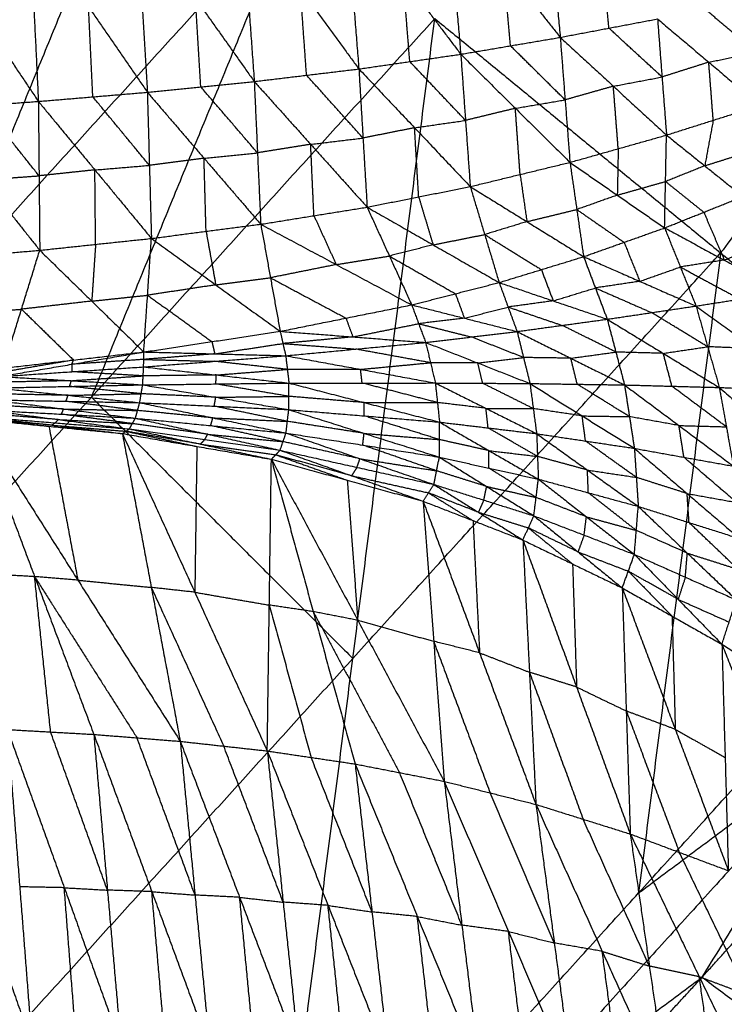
# Model space of a CAD drawing. Header units: millimetres. Extents: x -106 to 110, y -96 to 120.
# Tile 632 of 656: x 70.24 to 76.55, y -56.08 to -47.26. Entities that reach past the tile are written whole.
import ezdxf

# ---------------------------------------------------------------- set-up
doc = ezdxf.new("R2010")
doc.units = ezdxf.units.MM
doc.header["$MEASUREMENT"] = 0
doc.layers.add('Default', color=7, linetype='Continuous', true_color=0x000000)

msp = doc.modelspace()

# ---------------------------------------------------------------- linework, layer by layer
at = {"layer": 'Default'}
for points in [[(65.5037, -51.7292, 7.9444), (68.4715, -48.4548, 7.9444), (71.4392, -45.1803, 7.9444)], [(67.809, -54.0345, 9.1165), (69.6241, -49.6074, 8.5305), (71.4392, -45.1803, 7.9444)], [(79.2465, -45.6709, 10.5669), (77.8825, -47.5099, 10.5669), (76.5186, -49.3489, 10.5669)], [(74.0668, -46.1347, 3.5), (74.1292, -46.8517, 3.988), (74.1917, -47.5686, 4.4759)], [(74.0668, -46.1347, 3.5), (74.5745, -46.776, 4.1575), (75.0822, -47.4173, 4.815)], [(74.9604, -46.0625, 3.8775), (75.0213, -46.7399, 4.3463), (75.0822, -47.4173, 4.815)], [(69.6241, -49.6074, 8.5305), (71.1617, -47.9109, 8.5305), (72.6993, -46.2145, 8.5305)], [(72.6993, -46.2145, 8.5305), (71.7917, -48.428, 8.8235), (70.8842, -50.6415, 9.1165)], [(73.1593, -46.2038, 3.1436), (73.2194, -46.9521, 3.6453), (73.2794, -47.7004, 4.147)], [(73.1593, -46.2038, 3.1436), (73.6755, -46.8862, 3.8097), (74.1917, -47.5686, 4.4759)], [(72.2319, -46.2677, 2.8049), (72.2872, -47.0403, 3.316), (72.3426, -47.8129, 3.8271)], [(72.2319, -46.2677, 2.8049), (72.7557, -46.9841, 3.4759), (73.2794, -47.7004, 4.147)], [(70.3322, -46.3799, 2.1883), (70.3709, -47.1856, 2.7066), (70.4097, -47.9912, 3.2248)], [(70.3322, -46.3799, 2.1883), (70.8588, -47.1446, 2.8538), (71.3854, -47.9093, 3.5193)], [(71.2897, -46.3267, 2.4866), (71.3376, -47.118, 3.0029), (71.3854, -47.9093, 3.5193)], [(71.2897, -46.3267, 2.4866), (71.8162, -47.0698, 3.1568), (72.3426, -47.8129, 3.8271)], [(69.3611, -46.4283, 1.9101), (69.8854, -47.2098, 2.5675), (70.4097, -47.9912, 3.2248)], [(75.5179, -47.3347, 4.9906), (75.4874, -46.996, 4.7563), (75.457, -46.6573, 4.5219)], [(74.6369, -47.4929, 4.6455), (74.6057, -47.1345, 4.4015), (74.5745, -46.776, 4.1575)], [(73.7355, -47.6345, 4.3114), (73.7055, -47.2603, 4.0606), (73.6755, -46.8862, 3.8097)], [(72.811, -47.7566, 3.987), (72.7833, -47.3703, 3.7315), (72.7557, -46.9841, 3.4759)], [(71.864, -47.8611, 3.6732), (71.8401, -47.4654, 3.415), (71.8162, -47.0698, 3.1568)], [(70.8975, -47.9503, 3.3721), (70.8782, -47.5474, 3.1129), (70.8588, -47.1446, 2.8538)], [(76.8381, -47.5528, 6.0429), (76.6087, -47.359, 5.6955), (76.3794, -47.1652, 5.3481)], [(67.809, -54.0345, 9.1165), (70.8842, -50.6415, 9.1165), (73.9594, -47.2486, 9.1165)], [(72.4912, -58.7166, 12.0172), (73.2253, -52.9826, 10.5669), (73.9594, -47.2486, 9.1165)], [(73.9594, -47.2486, 9.1165), (76.5186, -49.3489, 10.5669), (79.0779, -51.4493, 12.0172)], [(75.0822, -47.4173, 4.815), (75.5179, -47.3347, 4.9906), (75.9535, -47.2521, 5.1662)], [(75.9535, -47.2521, 5.1662), (75.9936, -47.7725, 5.7174), (76.0337, -48.2929, 6.2686)], [(75.9535, -47.2521, 5.1662), (76.4123, -47.6397, 5.861), (76.871, -48.0274, 6.5558)], [(75.9936, -47.7725, 5.7174), (75.7557, -47.5536, 5.354), (75.5179, -47.3347, 4.9906)], [(74.1917, -47.5686, 4.4759), (74.6369, -47.4929, 4.6455), (75.0822, -47.4173, 4.815)], [(75.0822, -47.4173, 4.815), (75.1258, -47.9774, 5.3982), (75.1694, -48.5375, 5.9814)], [(75.0822, -47.4173, 4.815), (75.558, -47.8551, 5.5418), (76.0337, -48.2929, 6.2686)], [(75.1258, -47.9774, 5.3982), (74.8814, -47.7351, 5.0219), (74.6369, -47.4929, 4.6455)], [(76.4123, -47.6397, 5.861), (76.6252, -47.5963, 5.9519), (76.8381, -47.5528, 6.0429)], [(73.2794, -47.7004, 4.147), (73.7355, -47.6345, 4.3114), (74.1917, -47.5686, 4.4759)], [(74.2341, -48.1616, 5.0845), (73.9848, -47.898, 4.6979), (73.7355, -47.6345, 4.3114)], [(74.1917, -47.5686, 4.4759), (74.2341, -48.1616, 5.0845), (74.2766, -48.7546, 5.693)], [(74.1917, -47.5686, 4.4759), (74.6805, -48.053, 5.2287), (75.1694, -48.5375, 5.9814)], [(76.4123, -47.6397, 5.861), (76.2029, -47.7061, 5.7892), (75.9936, -47.7725, 5.7174)], [(76.4523, -48.1601, 6.4122), (76.4323, -47.8999, 6.1366), (76.4123, -47.6397, 5.861)], [(72.3426, -47.8129, 3.8271), (72.811, -47.7566, 3.987), (73.2794, -47.7004, 4.147)], [(73.2794, -47.7004, 4.147), (73.3163, -48.3195, 4.7745), (73.3531, -48.9387, 5.402)], [(73.2794, -47.7004, 4.147), (73.778, -48.2275, 4.92), (74.2766, -48.7546, 5.693)], [(71.3854, -47.9093, 3.5193), (71.864, -47.8611, 3.6732), (72.3426, -47.8129, 3.8271)], [(72.3426, -47.8129, 3.8271), (72.3716, -48.4523, 4.4685), (72.4006, -49.0917, 5.1099)], [(72.3426, -47.8129, 3.8271), (72.8479, -48.3758, 4.6145), (73.3531, -48.9387, 5.402)], [(73.3163, -48.3195, 4.7745), (73.0636, -48.0381, 4.3808), (72.811, -47.7566, 3.987)], [(75.558, -47.8551, 5.5418), (75.7758, -47.8138, 5.6296), (75.9936, -47.7725, 5.7174)], [(72.3716, -48.4523, 4.4685), (72.1178, -48.1567, 4.0708), (71.864, -47.8611, 3.6732)], [(75.558, -47.8551, 5.5418), (75.3419, -47.9162, 5.47), (75.1258, -47.9774, 5.3982)], [(75.6016, -48.4152, 6.125), (75.5798, -48.1351, 5.8334), (75.558, -47.8551, 5.5418)], [(69.4185, -48.0619, 2.9448), (69.9141, -48.0266, 3.0848), (70.4097, -47.9912, 3.2248)], [(70.4097, -47.9912, 3.2248), (70.8975, -47.9503, 3.3721), (71.3854, -47.9093, 3.5193)], [(70.4097, -47.9912, 3.2248), (70.4158, -48.6582, 3.8801), (70.422, -49.3251, 4.5353)], [(70.4097, -47.9912, 3.2248), (70.9157, -48.6052, 4.0224), (71.4218, -49.2192, 4.82)], [(71.4036, -48.5642, 4.1696), (71.1506, -48.2573, 3.7709), (70.8975, -47.9503, 3.3721)], [(71.3854, -47.9093, 3.5193), (71.4036, -48.5642, 4.1696), (71.4218, -49.2192, 4.82)], [(71.3854, -47.9093, 3.5193), (71.893, -48.5005, 4.3146), (72.4006, -49.0917, 5.1099)], [(74.6805, -48.053, 5.2287), (74.9032, -48.0152, 5.3134), (75.1258, -47.9774, 5.3982)], [(69.4185, -48.0619, 2.9448), (69.9202, -48.6935, 3.7401), (70.422, -49.3251, 4.5353)], [(70.4158, -48.6582, 3.8801), (70.165, -48.3424, 3.4825), (69.9141, -48.0266, 3.0848)], [(74.6805, -48.053, 5.2287), (74.4573, -48.1073, 5.1566), (74.2341, -48.1616, 5.0845)], [(74.723, -48.646, 5.8372), (74.7018, -48.3495, 5.5329), (74.6805, -48.053, 5.2287)], [(76.0337, -48.2929, 6.2686), (76.4523, -48.1601, 6.4122), (76.871, -48.0274, 6.5558)], [(73.778, -48.2275, 4.92), (74.0061, -48.1945, 5.0022), (74.2341, -48.1616, 5.0845)], [(76.4523, -48.1601, 6.4122), (76.4143, -48.3642, 6.7011), (76.3762, -48.5683, 6.9901)], [(73.778, -48.2275, 4.92), (73.5472, -48.2735, 4.8472), (73.3163, -48.3195, 4.7745)], [(73.8149, -48.8466, 5.5475), (73.7965, -48.537, 5.2337), (73.778, -48.2275, 4.92)], [(72.8479, -48.3758, 4.6145), (73.0821, -48.3476, 4.6945), (73.3163, -48.3195, 4.7745)], [(75.1694, -48.5375, 5.9814), (75.6016, -48.4152, 6.125), (76.0337, -48.2929, 6.2686)], [(76.017, -49.1249, 7.5457), (76.0253, -48.7089, 6.9071), (76.0337, -48.2929, 6.2686)], [(76.0337, -48.2929, 6.2686), (76.3762, -48.5683, 6.9901), (76.7187, -48.8437, 7.7115)], [(72.8479, -48.3758, 4.6145), (72.6097, -48.414, 4.5415), (72.3716, -48.4523, 4.4685)], [(72.8769, -49.0152, 5.256), (72.8624, -48.6955, 4.9353), (72.8479, -48.3758, 4.6145)], [(75.6016, -48.4152, 6.125), (75.5974, -48.6232, 6.4443), (75.5932, -48.8312, 6.7635)], [(71.893, -48.5005, 4.3146), (71.6483, -48.5324, 4.2421), (71.4036, -48.5642, 4.1696)], [(71.893, -48.5005, 4.3146), (72.1323, -48.4764, 4.3915), (72.3716, -48.4523, 4.4685)], [(71.9112, -49.1554, 4.965), (71.9021, -48.828, 4.6398), (71.893, -48.5005, 4.3146)], [(76.3762, -48.5683, 6.9901), (76.5855, -48.5019, 7.0619), (76.7948, -48.4356, 7.1337)], [(70.9157, -48.6052, 4.0224), (70.6658, -48.6317, 3.9513), (70.4158, -48.6582, 3.8801)], [(70.9157, -48.6052, 4.0224), (71.1597, -48.5847, 4.096), (71.4036, -48.5642, 4.1696)], [(70.9219, -49.2721, 4.6777), (70.9188, -48.9387, 4.35), (70.9157, -48.6052, 4.0224)], [(74.2766, -48.7546, 5.693), (74.723, -48.646, 5.8372), (75.1694, -48.5375, 5.9814)], [(75.1694, -48.5375, 5.9814), (75.2304, -48.96, 6.6756), (75.2913, -49.3826, 7.3697)], [(75.1694, -48.5375, 5.9814), (75.5932, -48.8312, 6.7635), (76.017, -49.1249, 7.5457)], [(76.3762, -48.5683, 6.9901), (76.2008, -48.6386, 6.9486), (76.0253, -48.7089, 6.9071)], [(69.9202, -48.6935, 3.7401), (70.168, -48.6758, 3.8101), (70.4158, -48.6582, 3.8801)], [(74.723, -48.646, 5.8372), (74.7535, -48.8573, 6.1843), (74.784, -49.0686, 6.5314)], [(73.3531, -48.9387, 5.402), (73.8149, -48.8466, 5.5475), (74.2766, -48.7546, 5.693)], [(74.2766, -48.7546, 5.693), (74.4059, -49.1844, 6.4373), (74.5352, -49.6143, 7.1816)], [(74.2766, -48.7546, 5.693), (74.784, -49.0686, 6.5314), (75.2913, -49.3826, 7.3697)], [(75.5932, -48.8312, 6.7635), (75.8093, -48.77, 6.8353), (76.0253, -48.7089, 6.9071)], [(76.0253, -48.7089, 6.9071), (76.1966, -48.8466, 7.2679), (76.3678, -48.9843, 7.6286)], [(73.8149, -48.8466, 5.5475), (73.8795, -49.0616, 5.9196), (73.9442, -49.2765, 6.2918)], [(75.5932, -48.8312, 6.7635), (75.4118, -48.8956, 6.7196), (75.2304, -48.96, 6.6756)], [(76.017, -49.1249, 7.5457), (76.3678, -48.9843, 7.6286), (76.7187, -48.8437, 7.7115)], [(72.4006, -49.0917, 5.1099), (72.8769, -49.0152, 5.256), (73.3531, -48.9387, 5.402)], [(73.3531, -48.9387, 5.402), (73.5528, -49.3767, 6.1919), (73.7524, -49.8147, 6.9817)], [(73.3531, -48.9387, 5.402), (73.9442, -49.2765, 6.2918), (74.5352, -49.6143, 7.1816)], [(74.784, -49.0686, 6.5314), (75.0072, -49.0143, 6.6035), (75.2304, -48.96, 6.6756)], [(75.2304, -48.96, 6.6756), (75.4422, -49.1069, 7.0666), (75.6541, -49.2537, 7.4577)], [(72.8769, -49.0152, 5.256), (72.9767, -49.2342, 5.6509), (73.0765, -49.4532, 6.0458)], [(76.3678, -48.9843, 7.6286), (76.4596, -49.1986, 7.5449), (76.5513, -49.4129, 7.4611)], [(71.4218, -49.2192, 4.82), (71.9112, -49.1554, 4.965), (72.4006, -49.0917, 5.1099)], [(72.4006, -49.0917, 5.1099), (72.4875, -49.5715, 5.8923), (72.5745, -50.0514, 6.6746)], [(72.4006, -49.0917, 5.1099), (73.0765, -49.4532, 6.0458), (73.7524, -49.8147, 6.9817)], [(74.784, -49.0686, 6.5314), (74.5949, -49.1265, 6.4843), (74.4059, -49.1844, 6.4373)], [(75.2913, -49.3826, 7.3697), (75.6541, -49.2537, 7.4577), (76.017, -49.1249, 7.5457)], [(76.017, -49.1249, 7.5457), (76.1575, -49.4748, 7.3901), (76.2981, -49.8246, 7.2345)], [(76.017, -49.1249, 7.5457), (76.5513, -49.4129, 7.4611), (77.0856, -49.7009, 7.3766)], [(70.422, -49.3251, 4.5353), (70.9219, -49.2721, 4.6777), (71.4218, -49.2192, 4.82)], [(71.3531, -50.2363, 6.3544), (71.3875, -49.7278, 5.5872), (71.4218, -49.2192, 4.82)], [(71.4218, -49.2192, 4.82), (71.9981, -49.6353, 5.7473), (72.5745, -50.0514, 6.6746)], [(71.9112, -49.1554, 4.965), (71.9547, -49.3954, 5.3561), (71.9981, -49.6353, 5.7473)], [(73.9442, -49.2765, 6.2918), (74.175, -49.2305, 6.3645), (74.4059, -49.1844, 6.4373)], [(74.4059, -49.1844, 6.4373), (74.6596, -49.3415, 6.8565), (74.9132, -49.4985, 7.2757)], [(70.9219, -49.2721, 4.6777), (70.9047, -49.5264, 5.0613), (70.8876, -49.7807, 5.4448)], [(73.9442, -49.2765, 6.2918), (73.7485, -49.3266, 6.2418), (73.5528, -49.3767, 6.1919)], [(75.6541, -49.2537, 7.4577), (75.7244, -49.4287, 7.3799), (75.7947, -49.6036, 7.3021)], [(76.5513, -49.4129, 7.4611), (76.7267, -49.3426, 7.5026), (76.9022, -49.2723, 7.5441)], [(69.405, -49.4139, 4.2581), (69.9135, -49.3695, 4.3967), (70.422, -49.3251, 4.5353)], [(70.0955, -50.3812, 6.0275), (70.2587, -49.8531, 5.2814), (70.422, -49.3251, 4.5353)], [(70.422, -49.3251, 4.5353), (70.8876, -49.7807, 5.4448), (71.3531, -50.2363, 6.3544)], [(73.0765, -49.4532, 6.0458), (73.3146, -49.4149, 6.1188), (73.5528, -49.3767, 6.1919)], [(73.2253, -52.9826, 10.5669), (74.872, -51.1658, 10.5669), (76.5186, -49.3489, 10.5669)], [(73.5528, -49.3767, 6.1919), (73.8483, -49.5456, 6.6367), (74.1438, -49.7145, 7.0816)], [(74.5352, -49.6143, 7.1816), (74.9132, -49.4985, 7.2757), (75.2913, -49.3826, 7.3697)], [(75.2913, -49.3826, 7.3697), (75.3971, -49.6627, 7.2284), (75.5029, -49.9428, 7.087)], [(75.2913, -49.3826, 7.3697), (75.7947, -49.6036, 7.3021), (76.2981, -49.8246, 7.2345)], [(76.5186, -49.3489, 10.5669), (76.1516, -52.2159, 11.292), (75.7845, -55.083, 12.0172)], [(73.0765, -49.4532, 6.0458), (72.782, -49.5123, 5.969), (72.4875, -49.5715, 5.8923)], [(75.7947, -49.6036, 7.3021), (75.9761, -49.5392, 7.3461), (76.1575, -49.4748, 7.3901)], [(76.5513, -49.4129, 7.4611), (76.3544, -49.4438, 7.4256), (76.1575, -49.4748, 7.3901)], [(76.1575, -49.4748, 7.3901), (76.4247, -49.6188, 7.3478), (76.6918, -49.7628, 7.3056)], [(71.9981, -49.6353, 5.7473), (72.2428, -49.6034, 5.8198), (72.4875, -49.5715, 5.8923)], [(72.4875, -49.5715, 5.8923), (72.8255, -49.7523, 6.3602), (73.1634, -49.933, 6.8282)], [(74.9132, -49.4985, 7.2757), (74.9661, -49.6385, 7.205), (75.019, -49.7786, 7.1343)], [(71.9981, -49.6353, 5.7473), (71.6928, -49.6815, 5.6673), (71.3875, -49.7278, 5.5872)], [(73.7524, -49.8147, 6.9817), (74.1438, -49.7145, 7.0816), (74.5352, -49.6143, 7.1816)], [(74.5352, -49.6143, 7.1816), (74.6156, -49.8337, 7.0567), (74.6959, -50.0531, 6.9319)], [(74.5352, -49.6143, 7.1816), (75.019, -49.7786, 7.1343), (75.5029, -49.9428, 7.087)], [(75.019, -49.7786, 7.1343), (75.2081, -49.7206, 7.1813), (75.3971, -49.6627, 7.2284)], [(75.7947, -49.6036, 7.3021), (75.5959, -49.6332, 7.2652), (75.3971, -49.6627, 7.2284)], [(75.3971, -49.6627, 7.2284), (75.6488, -49.7732, 7.1945), (75.9005, -49.8837, 7.1607)], [(70.8876, -49.7807, 5.4448), (71.1375, -49.7542, 5.516), (71.3875, -49.7278, 5.5872)], [(71.3875, -49.7278, 5.5872), (71.6756, -49.9358, 6.0508), (71.9638, -50.1439, 6.5145)], [(74.1438, -49.7145, 7.0816), (74.184, -49.8242, 7.0192), (74.2242, -49.9339, 6.9568)], [(76.2981, -49.8246, 7.2345), (76.6918, -49.7628, 7.3056), (77.0856, -49.7009, 7.3766)], [(70.8876, -49.7807, 5.4448), (70.5731, -49.8169, 5.3631), (70.2587, -49.8531, 5.2814)], [(72.5745, -50.0514, 6.6746), (73.1634, -49.933, 6.8282), (73.7524, -49.8147, 6.9817)], [(73.7524, -49.8147, 6.9817), (73.8149, -49.983, 6.8752), (73.8775, -50.1513, 6.7686)], [(73.7524, -49.8147, 6.9817), (74.2242, -49.9339, 6.9568), (74.6959, -50.0531, 6.9319)], [(74.2242, -49.9339, 6.9568), (74.4199, -49.8838, 7.0068), (74.6156, -49.8337, 7.0567)], [(75.019, -49.7786, 7.1343), (74.8173, -49.8061, 7.0955), (74.6156, -49.8337, 7.0567)], [(74.6156, -49.8337, 7.0567), (74.8575, -49.9158, 7.0331), (75.0994, -49.9979, 7.0095)], [(75.5029, -49.9428, 7.087), (75.9005, -49.8837, 7.1607), (76.2981, -49.8246, 7.2345)], [(76.2981, -49.8246, 7.2345), (76.4024, -50.1896, 7.2013), (76.5068, -50.5546, 7.1681)], [(76.2981, -49.8246, 7.2345), (76.8292, -50.2068, 7.2825), (77.3603, -50.5889, 7.3305)], [(69.7502, -49.8976, 5.1428), (70.0045, -49.8754, 5.2121), (70.2587, -49.8531, 5.2814)], [(70.2587, -49.8531, 5.2814), (70.4915, -50.0809, 5.7362), (70.7243, -50.3088, 6.1909)], [(73.1634, -49.933, 6.8282), (73.1947, -50.0172, 6.7749), (73.226, -50.1013, 6.7216)], [(74.2242, -49.9339, 6.9568), (74.0196, -49.9584, 6.916), (73.8149, -49.983, 6.8752)], [(76.4024, -50.1896, 7.2013), (76.1515, -50.0367, 7.181), (75.9005, -49.8837, 7.1607)], [(73.226, -50.1013, 6.7216), (73.5205, -50.0421, 6.7984), (73.8149, -49.983, 6.8752)], [(73.8149, -49.983, 6.8752), (74.0508, -50.0426, 6.8627), (74.2867, -50.1022, 6.8503)], [(74.6959, -50.0531, 6.9319), (75.0994, -49.9979, 7.0095), (75.5029, -49.9428, 7.087)], [(75.5804, -50.2373, 7.0475), (75.3399, -50.1176, 7.0285), (75.0994, -49.9979, 7.0095)], [(75.5029, -49.9428, 7.087), (75.5804, -50.2373, 7.0475), (75.658, -50.5317, 7.008)], [(75.5029, -49.9428, 7.087), (76.0048, -50.2487, 7.1275), (76.5068, -50.5546, 7.1681)], [(71.3531, -50.2363, 6.3544), (71.9638, -50.1439, 6.5145), (72.5745, -50.0514, 6.6746)], [(72.5745, -50.0514, 6.6746), (72.5994, -50.1607, 6.5923), (72.6244, -50.2701, 6.5099)], [(72.5745, -50.0514, 6.6746), (73.226, -50.1013, 6.7216), (73.8775, -50.1513, 6.7686)], [(73.226, -50.1013, 6.7216), (72.9127, -50.131, 6.6569), (72.5994, -50.1607, 6.5923)], [(73.8775, -50.1513, 6.7686), (74.2867, -50.1022, 6.8503), (74.6959, -50.0531, 6.9319)], [(74.7536, -50.2861, 6.89), (74.5201, -50.1941, 6.8702), (74.2867, -50.1022, 6.8503)], [(74.6959, -50.0531, 6.9319), (74.7536, -50.2861, 6.89), (74.8112, -50.5191, 6.8482)], [(74.6959, -50.0531, 6.9319), (75.1769, -50.2924, 6.97), (75.658, -50.5317, 7.008)], [(71.9638, -50.1439, 6.5145), (71.9763, -50.1985, 6.4733), (71.9888, -50.2532, 6.4321)], [(71.9888, -50.2532, 6.4321), (72.2941, -50.207, 6.5122), (72.5994, -50.1607, 6.5923)], [(72.5994, -50.1607, 6.5923), (72.9252, -50.1857, 6.6157), (73.2509, -50.2107, 6.6392)], [(72.6244, -50.2701, 6.5099), (73.2509, -50.2107, 6.6392), (73.8775, -50.1513, 6.7686)], [(73.8775, -50.1513, 6.7686), (73.9207, -50.3328, 6.7277), (73.964, -50.5144, 6.6867)], [(73.8775, -50.1513, 6.7686), (74.3444, -50.3352, 6.8084), (74.8112, -50.5191, 6.8482)], [(76.0048, -50.2487, 7.1275), (76.2036, -50.2192, 7.1644), (76.4024, -50.1896, 7.2013)], [(76.8292, -50.2068, 7.2825), (76.6158, -50.1982, 7.2419), (76.4024, -50.1896, 7.2013)], [(70.0656, -50.4566, 5.9489), (70.7094, -50.3465, 6.1516), (71.3531, -50.2363, 6.3544)], [(70.0955, -50.3812, 6.0275), (70.7243, -50.3088, 6.1909), (71.3531, -50.2363, 6.3544)], [(71.3523, -50.3702, 6.2359), (71.3527, -50.3033, 6.2951), (71.3531, -50.2363, 6.3544)], [(71.3523, -50.3702, 6.2359), (71.9884, -50.3202, 6.3729), (72.6244, -50.2701, 6.5099)], [(71.9888, -50.2532, 6.4321), (71.6708, -50.2782, 6.3636), (71.3527, -50.3033, 6.2951)], [(71.3531, -50.2363, 6.3544), (71.9888, -50.2532, 6.4321), (72.6244, -50.2701, 6.5099)], [(72.6244, -50.2701, 6.5099), (72.6389, -50.3926, 6.4717), (72.6535, -50.515, 6.4334)], [(72.6244, -50.2701, 6.5099), (73.2942, -50.3922, 6.5983), (73.964, -50.5144, 6.6867)], [(73.9207, -50.3328, 6.7277), (73.5858, -50.2717, 6.6835), (73.2509, -50.2107, 6.6392)], [(74.3444, -50.3352, 6.8084), (74.549, -50.3106, 6.8492), (74.7536, -50.2861, 6.89)], [(75.1769, -50.2924, 6.97), (74.9653, -50.2892, 6.93), (74.7536, -50.2861, 6.89)], [(75.1769, -50.2924, 6.97), (75.3787, -50.2648, 7.0087), (75.5804, -50.2373, 7.0475)], [(76.0048, -50.2487, 7.1275), (75.7926, -50.243, 7.0875), (75.5804, -50.2373, 7.0475)], [(76.0824, -50.5431, 7.088), (76.0436, -50.3959, 7.1078), (76.0048, -50.2487, 7.1275)], [(70.0656, -50.4566, 5.9489), (70.709, -50.4134, 6.0924), (71.3523, -50.3702, 6.2359)], [(70.7243, -50.3088, 6.1909), (70.4024, -50.3638, 6.0895), (70.0805, -50.4189, 5.9882)], [(70.7094, -50.3465, 6.1516), (70.7092, -50.3799, 6.122), (70.709, -50.4134, 6.0924)], [(71.3527, -50.3033, 6.2951), (71.031, -50.3249, 6.2234), (70.7094, -50.3465, 6.1516)], [(70.7094, -50.3465, 6.1516), (70.7168, -50.3276, 6.1713), (70.7243, -50.3088, 6.1909)], [(71.3435, -50.5309, 6.1717), (71.3479, -50.4505, 6.2038), (71.3523, -50.3702, 6.2359)], [(71.3523, -50.3702, 6.2359), (72.0029, -50.4426, 6.3347), (72.6535, -50.515, 6.4334)], [(71.3527, -50.3033, 6.2951), (71.6705, -50.3117, 6.334), (71.9884, -50.3202, 6.3729)], [(72.6389, -50.3926, 6.4717), (72.3136, -50.3564, 6.4223), (71.9884, -50.3202, 6.3729)], [(73.2942, -50.3922, 6.5983), (73.6074, -50.3625, 6.663), (73.9207, -50.3328, 6.7277)], [(74.3444, -50.3352, 6.8084), (74.1325, -50.334, 6.768), (73.9207, -50.3328, 6.7277)], [(74.3876, -50.5167, 6.7675), (74.366, -50.426, 6.7879), (74.3444, -50.3352, 6.8084)], [(75.2346, -50.5254, 6.9281), (75.2058, -50.4089, 6.949), (75.1769, -50.2924, 6.97)], [(70.0656, -50.4566, 5.9489), (70.7045, -50.4937, 6.0603), (71.3435, -50.5309, 6.1717)], [(70.7045, -50.4937, 6.0603), (71.0262, -50.4721, 6.132), (71.3479, -50.4505, 6.2038)], [(71.3479, -50.4505, 6.2038), (71.0284, -50.432, 6.1481), (70.709, -50.4134, 6.0924)], [(72.0029, -50.4426, 6.3347), (71.6754, -50.4466, 6.2692), (71.3479, -50.4505, 6.2038)], [(71.9985, -50.5229, 6.3026), (72.0007, -50.4828, 6.3186), (72.0029, -50.4426, 6.3347)], [(72.0029, -50.4426, 6.3347), (72.3209, -50.4176, 6.4032), (72.6389, -50.3926, 6.4717)], [(73.2942, -50.3922, 6.5983), (72.9665, -50.3924, 6.535), (72.6389, -50.3926, 6.4717)], [(73.3087, -50.5147, 6.5601), (73.3014, -50.4535, 6.5792), (73.2942, -50.3922, 6.5983)], [(70.0354, -50.5589, 5.8988), (70.6894, -50.5449, 6.0352), (71.3435, -50.5309, 6.1717)], [(70.7045, -50.4937, 6.0603), (70.3775, -50.5007, 5.992), (70.0505, -50.5078, 5.9238)], [(70.6894, -50.5449, 6.0352), (70.697, -50.5193, 6.0478), (70.7045, -50.4937, 6.0603)], [(71.3301, -50.6108, 6.1771), (71.0098, -50.5779, 6.1062), (70.6894, -50.5449, 6.0352)], [(71.3168, -50.6908, 6.1826), (71.3301, -50.6108, 6.1771), (71.3435, -50.5309, 6.1717)], [(71.3435, -50.5309, 6.1717), (71.9985, -50.5229, 6.3026), (72.6535, -50.515, 6.4334)], [(71.3435, -50.5309, 6.1717), (71.9976, -50.642, 6.3169), (72.6517, -50.7532, 6.462)], [(72.6526, -50.6341, 6.4477), (72.3255, -50.5785, 6.3751), (71.9985, -50.5229, 6.3026)], [(72.6517, -50.7532, 6.462), (72.6526, -50.6341, 6.4477), (72.6535, -50.515, 6.4334)], [(72.6535, -50.515, 6.4334), (73.3087, -50.5147, 6.5601), (73.964, -50.5144, 6.6867)], [(72.6535, -50.515, 6.4334), (73.3275, -50.6899, 6.59), (74.0014, -50.8648, 6.7466)], [(73.9827, -50.6896, 6.7166), (73.6457, -50.6021, 6.6384), (73.3087, -50.5147, 6.5601)], [(73.964, -50.5144, 6.6867), (73.9827, -50.6896, 6.7166), (74.0014, -50.8648, 6.7466)], [(73.964, -50.5144, 6.6867), (74.3876, -50.5167, 6.7675), (74.8112, -50.5191, 6.8482)], [(73.964, -50.5144, 6.6867), (74.4174, -50.7415, 6.8111), (74.8709, -50.9686, 6.9355)], [(74.8411, -50.7438, 6.8918), (74.6143, -50.6303, 6.8297), (74.3876, -50.5167, 6.7675)], [(74.8112, -50.5191, 6.8482), (74.8411, -50.7438, 6.8918), (74.8709, -50.9686, 6.9355)], [(74.8112, -50.5191, 6.8482), (75.2346, -50.5254, 6.9281), (75.658, -50.5317, 7.008)], [(74.8112, -50.5191, 6.8482), (75.2787, -50.8095, 6.99), (75.7462, -51.0999, 7.1318)], [(75.7021, -50.8158, 7.0699), (75.4683, -50.6706, 6.999), (75.2346, -50.5254, 6.9281)], [(75.658, -50.5317, 7.008), (75.7021, -50.8158, 7.0699), (75.7462, -51.0999, 7.1318)], [(75.658, -50.5317, 7.008), (76.0824, -50.5431, 7.088), (76.5068, -50.5546, 7.1681)], [(75.658, -50.5317, 7.008), (76.1453, -50.8955, 7.1731), (76.6327, -51.2594, 7.3382)], [(76.5697, -50.907, 7.2532), (76.326, -50.7251, 7.1706), (76.0824, -50.5431, 7.088)], [(70.6761, -50.6249, 6.0407), (70.3458, -50.6185, 5.9701), (70.0155, -50.6121, 5.8996)], [(70.0354, -50.5589, 5.8988), (70.6761, -50.6249, 6.0407), (71.3168, -50.6908, 6.1826)], [(70.6562, -50.678, 6.0415), (70.6661, -50.6514, 6.0411), (70.6761, -50.6249, 6.0407)], [(70.6761, -50.6249, 6.0407), (71.0031, -50.6179, 6.1089), (71.3301, -50.6108, 6.1771)], [(71.9976, -50.642, 6.3169), (71.6638, -50.6264, 6.247), (71.3301, -50.6108, 6.1771)], [(71.9976, -50.642, 6.3169), (72.3251, -50.6381, 6.3823), (72.6526, -50.6341, 6.4477)], [(73.3275, -50.6899, 6.59), (72.99, -50.662, 6.5189), (72.6526, -50.6341, 6.4477)], [(76.5068, -50.5546, 7.1681), (76.5697, -50.907, 7.2532), (76.6327, -51.2594, 7.3382)], [(76.5068, -50.5546, 7.1681), (76.9336, -50.5717, 7.2493), (77.3603, -50.5889, 7.3305)], [(76.5068, -50.5546, 7.1681), (77.0192, -51.0001, 7.3624), (77.5316, -51.4456, 7.5567)], [(70.6371, -50.7476, 6.0711), (70.3052, -50.7295, 5.994), (69.9733, -50.7113, 5.917)], [(69.9956, -50.6652, 5.9005), (70.6371, -50.7476, 6.0711), (71.2785, -50.83, 6.2417)], [(69.9956, -50.6652, 5.9005), (70.6562, -50.678, 6.0415), (71.3168, -50.6908, 6.1826)], [(71.2976, -50.7604, 6.2121), (70.9769, -50.7192, 6.1268), (70.6562, -50.678, 6.0415)], [(70.8842, -50.6415, 9.1165), (72.0547, -51.8121, 9.8417), (73.2253, -52.9826, 10.5669)], [(71.2785, -50.83, 6.2417), (71.2976, -50.7604, 6.2121), (71.3168, -50.6908, 6.1826)], [(71.3168, -50.6908, 6.1826), (71.972, -50.8268, 6.3717), (72.6272, -50.9628, 6.5608)], [(71.3168, -50.6908, 6.1826), (71.9842, -50.722, 6.3223), (72.6517, -50.7532, 6.462)], [(71.9842, -50.722, 6.3223), (71.9909, -50.682, 6.3196), (71.9976, -50.642, 6.3169)], [(72.6394, -50.858, 6.5114), (72.3118, -50.79, 6.4169), (71.9842, -50.722, 6.3223)], [(73.3266, -50.809, 6.6043), (73.327, -50.7494, 6.5971), (73.3275, -50.6899, 6.59)], [(73.3275, -50.6899, 6.59), (73.6551, -50.6897, 6.6533), (73.9827, -50.6896, 6.7166)], [(74.4174, -50.7415, 6.8111), (74.2001, -50.7155, 6.7639), (73.9827, -50.6896, 6.7166)], [(69.8991, -50.8171, 5.9996), (70.5304, -50.8923, 6.2462), (71.1617, -50.9676, 6.4929)], [(69.8991, -50.8171, 5.9996), (70.562, -50.8717, 6.1762), (71.2249, -50.9264, 6.3528)], [(70.5879, -50.8419, 6.1432), (70.2565, -50.8146, 6.0549), (69.925, -50.7872, 5.9665)], [(69.951, -50.7574, 5.9335), (70.5879, -50.8419, 6.1432), (71.2249, -50.9264, 6.3528)], [(69.951, -50.7574, 5.9335), (70.6147, -50.7937, 6.0876), (71.2785, -50.83, 6.2417)], [(70.6147, -50.7937, 6.0876), (70.6259, -50.7707, 6.0793), (70.6371, -50.7476, 6.0711)], [(71.2517, -50.8782, 6.2973), (70.9332, -50.8359, 6.1924), (70.6147, -50.7937, 6.0876)], [(70.6371, -50.7476, 6.0711), (70.9674, -50.754, 6.1416), (71.2976, -50.7604, 6.2121)], [(71.972, -50.8268, 6.3717), (71.6348, -50.7936, 6.2919), (71.2976, -50.7604, 6.2121)], [(72.6272, -50.9628, 6.5608), (72.6394, -50.858, 6.5114), (72.6517, -50.7532, 6.462)], [(72.6517, -50.7532, 6.462), (73.3259, -50.9659, 6.6828), (74.0001, -51.1786, 6.9036)], [(72.6517, -50.7532, 6.462), (73.3266, -50.809, 6.6043), (74.0014, -50.8648, 6.7466)], [(74.0008, -51.0217, 6.8251), (73.6637, -50.9153, 6.7147), (73.3266, -50.809, 6.6043)], [(74.4362, -50.9167, 6.841), (74.4268, -50.8291, 6.8261), (74.4174, -50.7415, 6.8111)], [(74.4174, -50.7415, 6.8111), (74.6292, -50.7426, 6.8515), (74.8411, -50.7438, 6.8918)], [(75.2787, -50.8095, 6.99), (75.0599, -50.7767, 6.9409), (74.8411, -50.7438, 6.8918)], [(75.3086, -51.0342, 7.0337), (75.2936, -50.9219, 7.0118), (75.2787, -50.8095, 6.99)], [(75.2787, -50.8095, 6.99), (75.4904, -50.8127, 7.0299), (75.7021, -50.8158, 7.0699)], [(76.1453, -50.8955, 7.1731), (75.9237, -50.8557, 7.1215), (75.7021, -50.8158, 7.0699)], [(69.8466, -50.8368, 6.075), (70.3763, -52.2498, 5.6432), (70.9061, -53.6629, 5.2113)], [(69.8466, -50.8368, 6.075), (70.5041, -50.9022, 6.2839), (71.1617, -50.9676, 6.4929)], [(69.8466, -50.8368, 6.075), (70.7633, -52.2809, 5.7919), (71.6799, -53.7251, 5.5088)], [(69.8729, -50.8269, 6.0373), (70.1885, -50.8645, 6.1606), (70.5041, -50.9022, 6.2839)], [(70.5304, -50.8923, 6.2462), (70.2016, -50.8596, 6.1418), (69.8729, -50.8269, 6.0373)], [(70.5041, -50.9022, 6.2839), (70.6337, -51.5915, 6.0379), (70.7633, -52.2809, 5.7919)], [(70.562, -50.8717, 6.1762), (70.5462, -50.882, 6.2112), (70.5304, -50.8923, 6.2462)], [(70.5304, -50.8923, 6.2462), (70.8618, -50.9197, 6.3345), (71.1933, -50.947, 6.4229)], [(70.562, -50.8717, 6.1762), (70.575, -50.8568, 6.1597), (70.5879, -50.8419, 6.1432)], [(70.5879, -50.8419, 6.1432), (70.9198, -50.86, 6.2202), (71.2517, -50.8782, 6.2973)], [(71.2249, -50.9264, 6.3528), (71.2517, -50.8782, 6.2973), (71.2785, -50.83, 6.2417)], [(71.9262, -50.9736, 6.489), (71.5889, -50.9259, 6.3931), (71.2517, -50.8782, 6.2973)], [(71.2785, -50.83, 6.2417), (71.9262, -50.9736, 6.489), (72.5738, -51.1172, 6.7363)], [(71.2785, -50.83, 6.2417), (71.9529, -50.8964, 6.4012), (72.6272, -50.9628, 6.5608)], [(71.9529, -50.8964, 6.4012), (71.9624, -50.8616, 6.3865), (71.972, -50.8268, 6.3717)], [(72.6005, -51.04, 6.6485), (72.2767, -50.9682, 6.5249), (71.9529, -50.8964, 6.4012)], [(71.972, -50.8268, 6.3717), (72.3057, -50.8424, 6.4415), (72.6394, -50.858, 6.5114)], [(73.3259, -50.9659, 6.6828), (72.9827, -50.9119, 6.5971), (72.6394, -50.858, 6.5114)], [(74.0001, -51.1786, 6.9036), (74.0008, -51.0217, 6.8251), (74.0014, -50.8648, 6.7466)], [(74.0014, -50.8648, 6.7466), (74.4362, -50.9167, 6.841), (74.8709, -50.9686, 6.9355)], [(74.0014, -50.8648, 6.7466), (74.444, -51.1203, 6.9443), (74.8866, -51.3758, 7.1421)], [(76.1894, -51.1796, 7.235), (76.1674, -51.0376, 7.2041), (76.1453, -50.8955, 7.1731)], [(76.1453, -50.8955, 7.1731), (76.3575, -50.9013, 7.2131), (76.5697, -50.907, 7.2532)], [(71.1617, -50.9676, 6.4929), (71.1933, -50.947, 6.4229), (71.2249, -50.9264, 6.3528)], [(71.1617, -50.9676, 6.4929), (71.4208, -52.3463, 6.0008), (71.6799, -53.7251, 5.5088)], [(71.1617, -50.9676, 6.4929), (71.8104, -52.3894, 6.1614), (72.4591, -53.8112, 5.8299)], [(71.1617, -50.9676, 6.4929), (71.8288, -51.0828, 6.7297), (72.4959, -51.1979, 6.9666)], [(71.1933, -50.947, 6.4229), (71.511, -51.0149, 6.5763), (71.8288, -51.0828, 6.7297)], [(71.8604, -51.0622, 6.6597), (71.5268, -51.0046, 6.5413), (71.1933, -50.947, 6.4229)], [(71.2249, -50.9264, 6.3528), (71.8604, -51.0622, 6.6597), (72.4959, -51.1979, 6.9666)], [(71.2249, -50.9264, 6.3528), (71.8993, -51.0218, 6.5446), (72.5738, -51.1172, 6.7363)], [(71.8993, -51.0218, 6.5446), (71.9127, -50.9977, 6.5168), (71.9262, -50.9736, 6.489)], [(71.9262, -50.9736, 6.489), (72.2633, -51.0068, 6.5688), (72.6005, -51.04, 6.6485)], [(72.5738, -51.1172, 6.7363), (72.6005, -51.04, 6.6485), (72.6272, -50.9628, 6.5608)], [(72.6272, -50.9628, 6.5608), (73.2889, -51.1932, 6.8642), (73.9506, -51.4236, 7.1675)], [(72.6272, -50.9628, 6.5608), (73.3137, -51.0707, 6.7322), (74.0001, -51.1786, 6.9036)], [(73.3137, -51.0707, 6.7322), (73.3198, -51.0183, 6.7075), (73.3259, -50.9659, 6.6828)], [(73.3259, -50.9659, 6.6828), (73.6634, -50.9938, 6.7539), (74.0008, -51.0217, 6.8251)], [(74.8787, -51.1722, 7.0388), (74.6575, -51.0444, 6.9399), (74.4362, -50.9167, 6.841)], [(74.8709, -50.9686, 6.9355), (74.8787, -51.1722, 7.0388), (74.8866, -51.3758, 7.1421)], [(74.8709, -50.9686, 6.9355), (75.3086, -51.0342, 7.0337), (75.7462, -51.0999, 7.1318)], [(74.8709, -50.9686, 6.9355), (75.3259, -51.2943, 7.1669), (75.781, -51.6201, 7.3983)], [(71.8993, -51.0218, 6.5446), (71.8799, -51.042, 6.6021), (71.8604, -51.0622, 6.6597)], [(71.8604, -51.0622, 6.6597), (72.1976, -51.1099, 6.7556), (72.5348, -51.1576, 6.8514)], [(73.2889, -51.1932, 6.8642), (72.9447, -51.1166, 6.7564), (72.6005, -51.04, 6.6485)], [(73.9754, -51.3011, 7.0355), (73.6445, -51.1859, 6.8839), (73.3137, -51.0707, 6.7322)], [(74.444, -51.1203, 6.9443), (74.2224, -51.071, 6.8847), (74.0008, -51.0217, 6.8251)], [(75.7636, -51.36, 7.2651), (75.5361, -51.1971, 7.1494), (75.3086, -51.0342, 7.0337)], [(71.8288, -51.0828, 6.7297), (71.8196, -51.7361, 6.4456), (71.8104, -52.3894, 6.1614)], [(72.4959, -51.1979, 6.9666), (72.5348, -51.1576, 6.8514), (72.5738, -51.1172, 6.7363)], [(72.5348, -51.1576, 6.8514), (72.855, -51.2716, 7.0469), (73.1752, -51.3857, 7.2423)], [(73.2141, -51.3453, 7.1272), (72.8745, -51.2515, 6.9893), (72.5348, -51.1576, 6.8514)], [(72.5738, -51.1172, 6.7363), (73.2141, -51.3453, 7.1272), (73.8544, -51.5735, 7.518)], [(72.5738, -51.1172, 6.7363), (73.2622, -51.2704, 6.9519), (73.9506, -51.4236, 7.1675)], [(74.4434, -51.2772, 7.0228), (74.4437, -51.1987, 6.9836), (74.444, -51.1203, 6.9443)], [(74.444, -51.1203, 6.9443), (74.6614, -51.1462, 6.9916), (74.8787, -51.1722, 7.0388)], [(75.7462, -51.0999, 7.1318), (75.7636, -51.36, 7.2651), (75.781, -51.6201, 7.3983)], [(75.7462, -51.0999, 7.1318), (76.1894, -51.1796, 7.235), (76.6327, -51.2594, 7.3382)], [(75.7462, -51.0999, 7.1318), (76.2182, -51.5047, 7.4039), (76.6902, -51.9096, 7.6759)], [(72.4591, -53.8112, 5.8299), (72.4775, -52.5046, 6.3982), (72.4959, -51.1979, 6.9666)], [(72.4959, -51.1979, 6.9666), (72.8707, -52.5629, 6.5725), (73.2456, -53.9279, 6.1785)], [(72.4959, -51.1979, 6.9666), (73.1752, -51.3857, 7.2423), (73.8544, -51.5735, 7.518)], [(72.4959, -51.1979, 6.9666), (73.2699, -52.6408, 6.7635), (74.0439, -54.0837, 6.5605)], [(73.2622, -51.2704, 6.9519), (73.2755, -51.2318, 6.908), (73.2889, -51.1932, 6.8642)], [(73.2889, -51.1932, 6.8642), (73.6321, -51.2471, 6.9499), (73.9754, -51.3011, 7.0355)], [(73.9506, -51.4236, 7.1675), (73.9754, -51.3011, 7.0355), (74.0001, -51.1786, 6.9036)], [(74.0001, -51.1786, 6.9036), (74.4231, -51.4415, 7.1918), (74.8461, -51.7044, 7.4801)], [(74.0001, -51.1786, 6.9036), (74.4434, -51.2772, 7.0228), (74.8866, -51.3758, 7.1421)], [(75.3259, -51.2943, 7.1669), (75.1023, -51.2333, 7.1029), (74.8787, -51.1722, 7.0388)], [(76.6614, -51.5845, 7.5071), (76.4254, -51.3821, 7.371), (76.1894, -51.1796, 7.235)], [(73.2622, -51.2704, 6.9519), (73.2381, -51.3079, 7.0395), (73.2141, -51.3453, 7.1272)], [(73.2141, -51.3453, 7.1272), (73.5583, -51.4219, 7.235), (73.9025, -51.4986, 7.3428)], [(74.4231, -51.4415, 7.1918), (74.1992, -51.3713, 7.1137), (73.9754, -51.3011, 7.0355)], [(74.8663, -51.5401, 7.3111), (74.6549, -51.4086, 7.167), (74.4434, -51.2772, 7.0228)], [(75.3338, -51.498, 7.2702), (75.3299, -51.3961, 7.2186), (75.3259, -51.2943, 7.1669)], [(75.3259, -51.2943, 7.1669), (75.5448, -51.3272, 7.216), (75.7636, -51.36, 7.2651)], [(73.1752, -51.3857, 7.2423), (73.2225, -52.0133, 7.0029), (73.2699, -52.6408, 6.7635)], [(73.8544, -51.5735, 7.518), (73.9025, -51.4986, 7.3428), (73.9506, -51.4236, 7.1675)], [(73.9506, -51.4236, 7.1675), (74.3494, -51.6724, 7.5489), (74.7481, -51.9213, 7.9303)], [(73.9506, -51.4236, 7.1675), (74.3983, -51.564, 7.3238), (74.8461, -51.7044, 7.4801)], [(74.8461, -51.7044, 7.4801), (74.8663, -51.5401, 7.3111), (74.8866, -51.3758, 7.1421)], [(74.8866, -51.3758, 7.1421), (75.3165, -51.7133, 7.4821), (75.7463, -52.0507, 7.8221)], [(74.8866, -51.3758, 7.1421), (75.3338, -51.498, 7.2702), (75.781, -51.6201, 7.3983)], [(76.2182, -51.5047, 7.4039), (75.9909, -51.4324, 7.3345), (75.7636, -51.36, 7.2651)], [(72.4912, -58.7166, 12.0172), (75.7845, -55.083, 12.0172), (79.0779, -51.4493, 12.0172)], [(73.9025, -51.4986, 7.3428), (74.1019, -51.623, 7.5335), (74.3013, -51.7474, 7.7241)], [(74.3494, -51.6724, 7.5489), (74.1259, -51.5855, 7.4458), (73.9025, -51.4986, 7.3428)], [(74.3983, -51.564, 7.3238), (74.4107, -51.5027, 7.2578), (74.4231, -51.4415, 7.1918)], [(74.4231, -51.4415, 7.1918), (74.6447, -51.4908, 7.2515), (74.8663, -51.5401, 7.3111)], [(75.7636, -51.8354, 7.6102), (75.5487, -51.6667, 7.4402), (75.3338, -51.498, 7.2702)], [(76.2356, -51.7648, 7.5371), (76.2269, -51.6348, 7.4705), (76.2182, -51.5047, 7.4039)], [(76.2182, -51.5047, 7.4039), (76.4398, -51.5446, 7.4555), (76.6614, -51.5845, 7.5071)], [(76.3523, -55.8388, 12.4242), (77.7151, -53.644, 12.2207), (79.0779, -51.4493, 12.0172)], [(73.8544, -51.5735, 7.518), (73.9491, -52.8286, 7.0392), (74.0439, -54.0837, 6.5605)], [(73.8544, -51.5735, 7.518), (74.3013, -51.7474, 7.7241), (74.7481, -51.9213, 7.9303)], [(73.8544, -51.5735, 7.518), (74.3598, -52.932, 7.2524), (74.8651, -54.2905, 6.9868)], [(74.3983, -51.564, 7.3238), (74.3738, -51.6182, 7.4364), (74.3494, -51.6724, 7.5489)], [(75.3165, -51.7133, 7.4821), (75.0914, -51.6267, 7.3966), (74.8663, -51.5401, 7.3111)], [(74.3494, -51.6724, 7.5489), (74.5732, -51.7426, 7.627), (74.7971, -51.8128, 7.7052)], [(75.7463, -52.0507, 7.8221), (75.7636, -51.8354, 7.6102), (75.781, -51.6201, 7.3983)], [(75.781, -51.6201, 7.3983), (76.2201, -52.039, 7.798), (76.6592, -52.4579, 8.1976)], [(75.781, -51.6201, 7.3983), (76.2356, -51.7648, 7.5371), (76.6902, -51.9096, 7.6759)], [(74.3013, -51.7474, 7.7241), (74.3305, -52.3397, 7.4883), (74.3598, -52.932, 7.2524)], [(74.7481, -51.9213, 7.9303), (74.7971, -51.8128, 7.7052), (74.8461, -51.7044, 7.4801)], [(74.8461, -51.7044, 7.4801), (75.2417, -52.0278, 7.9325), (75.6374, -52.3512, 8.3849)], [(74.8461, -51.7044, 7.4801), (75.2962, -51.8775, 7.6511), (75.7463, -52.0507, 7.8221)], [(75.2962, -51.8775, 7.6511), (75.3063, -51.7954, 7.5666), (75.3165, -51.7133, 7.4821)], [(75.3165, -51.7133, 7.4821), (75.54, -51.7743, 7.5461), (75.7636, -51.8354, 7.6102)], [(76.6747, -52.1838, 7.9368), (76.4552, -51.9743, 7.7369), (76.2356, -51.7648, 7.5371)], [(74.7971, -51.8128, 7.7052), (74.9949, -51.9745, 7.9314), (75.1927, -52.1362, 8.1576)], [(75.2417, -52.0278, 7.9325), (75.0194, -51.9203, 7.8188), (74.7971, -51.8128, 7.7052)], [(76.2201, -52.039, 7.798), (75.9919, -51.9372, 7.7041), (75.7636, -51.8354, 7.6102)], [(74.7481, -51.9213, 7.9303), (74.8066, -53.1059, 7.4585), (74.8651, -54.2905, 6.9868)], [(74.7481, -51.9213, 7.9303), (75.1927, -52.1362, 8.1576), (75.6374, -52.3512, 8.3849)], [(74.7481, -51.9213, 7.9303), (75.2288, -53.2385, 7.697), (75.7095, -54.5556, 7.4637)], [(75.2962, -51.8775, 7.6511), (75.2689, -51.9527, 7.7918), (75.2417, -52.0278, 7.9325)], [(75.2417, -52.0278, 7.9325), (75.4668, -52.1144, 8.018), (75.6918, -52.201, 8.1035)], [(75.6374, -52.3512, 8.3849), (75.6918, -52.201, 8.1035), (75.7463, -52.0507, 7.8221)], [(75.7463, -52.0507, 7.8221), (76.1381, -52.453, 8.354), (76.5299, -52.8553, 8.886)], [(75.7463, -52.0507, 7.8221), (76.2027, -52.2543, 8.0098), (76.6592, -52.4579, 8.1976)], [(76.2027, -52.2543, 8.0098), (76.2114, -52.1467, 7.9039), (76.2201, -52.039, 7.798)], [(76.2201, -52.039, 7.798), (76.4474, -52.1114, 7.8674), (76.6747, -52.1838, 7.9368)], [(75.1927, -52.1362, 8.1576), (75.2108, -52.6874, 7.9273), (75.2288, -53.2385, 7.697)], [(70.3763, -52.2498, 5.6432), (70.183, -52.239, 5.5737), (69.9897, -52.2282, 5.5042)], [(75.6918, -52.201, 8.1035), (75.8877, -52.4021, 8.3695), (76.0836, -52.6033, 8.6355)], [(76.1381, -52.453, 8.354), (75.915, -52.327, 8.2288), (75.6918, -52.201, 8.1035)], [(70.5194, -53.6412, 5.0724), (70.4479, -52.9455, 5.3578), (70.3763, -52.2498, 5.6432)], [(70.3763, -52.2498, 5.6432), (70.8347, -52.9719, 5.5016), (71.293, -53.694, 5.3601)], [(70.7633, -52.2809, 5.7919), (70.5698, -52.2654, 5.7175), (70.3763, -52.2498, 5.6432)], [(70.7633, -52.2809, 5.7919), (71.092, -52.3136, 5.8964), (71.4208, -52.3463, 6.0008)], [(76.2027, -52.2543, 8.0098), (76.1704, -52.3537, 8.1819), (76.1381, -52.453, 8.354)], [(71.4208, -52.3463, 6.0008), (71.7452, -53.0572, 5.8351), (72.0695, -53.7682, 5.6694)], [(71.8104, -52.3894, 6.1614), (71.6156, -52.3679, 6.0811), (71.4208, -52.3463, 6.0008)], [(71.8104, -52.3894, 6.1614), (72.144, -52.447, 6.2798), (72.4775, -52.5046, 6.3982)], [(75.6374, -52.3512, 8.3849), (75.6734, -53.4534, 7.9243), (75.7095, -54.5556, 7.4637)], [(75.6374, -52.3512, 8.3849), (76.0836, -52.6033, 8.6355), (76.5299, -52.8553, 8.886)], [(75.6374, -52.3512, 8.3849), (76.1126, -53.6178, 8.1934), (76.5878, -54.8843, 8.0018)], [(76.1381, -52.453, 8.354), (76.3663, -52.5548, 8.4479), (76.5945, -52.6566, 8.5418)], [(76.5299, -52.8553, 8.886), (76.5945, -52.6566, 8.5418), (76.6592, -52.4579, 8.1976)], [(72.4775, -52.5046, 6.3982), (72.6649, -53.1871, 6.2012), (72.8524, -53.8696, 6.0042)], [(72.8707, -52.5629, 6.5725), (72.6741, -52.5337, 6.4854), (72.4775, -52.5046, 6.3982)], [(72.8707, -52.5629, 6.5725), (73.2577, -53.2844, 6.471), (73.6447, -54.0058, 6.3695)], [(73.2699, -52.6408, 6.7635), (73.0703, -52.6019, 6.668), (72.8707, -52.5629, 6.5725)], [(73.2699, -52.6408, 6.7635), (73.6095, -52.7347, 6.9014), (73.9491, -52.8286, 7.0392)], [(76.0836, -52.6033, 8.6355), (76.0981, -53.1105, 8.4144), (76.1126, -53.6178, 8.1934)], [(73.9491, -52.8286, 7.0392), (74.2018, -53.5079, 6.9064), (74.4545, -54.1871, 6.7736)], [(74.3598, -52.932, 7.2524), (74.1545, -52.8803, 7.1458), (73.9491, -52.8286, 7.0392)], [(74.3598, -52.932, 7.2524), (74.5832, -53.0189, 7.3555), (74.8066, -53.1059, 7.4585)], [(76.5299, -52.8553, 8.886), (76.5588, -53.8698, 8.4439), (76.5878, -54.8843, 8.0018)], [(76.5299, -52.8553, 8.886), (76.9778, -53.1369, 9.1586), (77.4258, -53.4184, 9.4312)], [(76.5299, -52.8553, 8.886), (77.0045, -54.0589, 8.7379), (77.479, -55.2626, 8.5898)], [(73.2253, -52.9826, 10.5669), (71.6877, -54.6791, 10.5669), (70.1501, -56.3756, 10.5669)], [(74.8066, -53.1059, 7.4585), (75.047, -53.7645, 7.3419), (75.2873, -54.4231, 7.2252)], [(75.2288, -53.2385, 7.697), (75.0177, -53.1722, 7.5777), (74.8066, -53.1059, 7.4585)], [(75.2288, -53.2385, 7.697), (75.4511, -53.3459, 7.8106), (75.6734, -53.4534, 7.9243)], [(75.6734, -53.4534, 7.9243), (75.911, -54.0867, 7.8285), (76.1487, -54.72, 7.7327)], [(76.1126, -53.6178, 8.1934), (75.893, -53.5356, 8.0588), (75.6734, -53.4534, 7.9243)], [(69.3511, -53.5907, 4.6702), (69.8517, -55.0143, 4.7094), (70.3523, -56.4378, 4.7485)], [(70.1328, -53.6196, 4.9334), (70.2425, -55.0287, 4.841), (70.3523, -56.4378, 4.7485)], [(70.1328, -53.6196, 4.9334), (70.5194, -53.6412, 5.0724), (70.9061, -53.6629, 5.2113)], [(70.1328, -53.6196, 4.9334), (70.6413, -55.0368, 4.9938), (71.1499, -56.454, 5.0542)], [(76.1126, -53.6178, 8.1934), (76.3357, -53.7438, 8.3186), (76.5588, -53.8698, 8.4439)], [(71.028, -55.0584, 5.1328), (70.7737, -54.3498, 5.1026), (70.5194, -53.6412, 5.0724)], [(70.9061, -53.6629, 5.2113), (71.028, -55.0584, 5.1328), (71.1499, -56.454, 5.0542)], [(70.9061, -53.6629, 5.2113), (71.293, -53.694, 5.3601), (71.6799, -53.7251, 5.5088)], [(70.9061, -53.6629, 5.2113), (71.4254, -55.0718, 5.296), (71.9447, -56.4806, 5.3807)], [(71.8123, -55.1028, 5.4448), (71.5527, -54.3984, 5.4024), (71.293, -53.694, 5.3601)], [(71.6799, -53.7251, 5.5088), (71.8123, -55.1028, 5.4448), (71.9447, -56.4806, 5.3807)], [(71.6799, -53.7251, 5.5088), (72.0695, -53.7682, 5.6694), (72.4591, -53.8112, 5.8299)], [(71.6799, -53.7251, 5.5088), (72.2118, -55.1231, 5.6208), (72.7436, -56.5212, 5.7328)], [(77.7151, -53.644, 12.2207), (76.0684, -55.4609, 12.2207), (74.4217, -57.2777, 12.2207)], [(75.7845, -55.083, 12.0172), (76.7498, -54.3635, 12.1189), (77.7151, -53.644, 12.2207)], [(72.6014, -55.1662, 5.7814), (72.3355, -54.4672, 5.7254), (72.0695, -53.7682, 5.6694)], [(72.4591, -53.8112, 5.8299), (72.6014, -55.1662, 5.7814), (72.7436, -56.5212, 5.7328)], [(72.4591, -53.8112, 5.8299), (72.8524, -53.8696, 6.0042), (73.2456, -53.9279, 6.1785)], [(72.4591, -53.8112, 5.8299), (73.0035, -55.1955, 5.9714), (73.5478, -56.5798, 6.113)], [(73.3967, -55.2538, 6.1457), (73.1245, -54.5617, 6.075), (72.8524, -53.8696, 6.0042)], [(73.2456, -53.9279, 6.1785), (73.3967, -55.2538, 6.1457), (73.5478, -56.5798, 6.113)], [(73.2456, -53.9279, 6.1785), (73.6447, -54.0058, 6.3695), (74.0439, -54.0837, 6.5605)], [(73.2456, -53.9279, 6.1785), (73.8027, -55.2948, 6.3518), (74.3597, -56.6617, 6.5251)], [(67.809, -54.0345, 9.1165), (70.1501, -56.3756, 10.5669), (72.4912, -58.7166, 12.0172)], [(74.2018, -55.3727, 6.5428), (73.9233, -54.6893, 6.4561), (73.6447, -54.0058, 6.3695)], [(74.0439, -54.0837, 6.5605), (74.2018, -55.3727, 6.5428), (74.3597, -56.6617, 6.5251)], [(74.0439, -54.0837, 6.5605), (74.4545, -54.1871, 6.7736), (74.8651, -54.2905, 6.9868)], [(74.0439, -54.0837, 6.5605), (74.6187, -55.429, 6.7702), (75.1936, -56.7742, 6.98)], [(75.0294, -55.5323, 6.9834), (74.7419, -54.8597, 6.8785), (74.4545, -54.1871, 6.7736)], [(74.8651, -54.2905, 6.9868), (75.0294, -55.5323, 6.9834), (75.1936, -56.7742, 6.98)], [(74.8651, -54.2905, 6.9868), (75.2873, -54.4231, 7.2252), (75.7095, -54.5556, 7.4637)], [(74.8651, -54.2905, 6.9868), (75.4583, -55.6067, 7.2352), (76.0514, -56.923, 7.4836)], [(75.8804, -55.7393, 7.4736), (75.5839, -55.0812, 7.3494), (75.2873, -54.4231, 7.2252)], [(75.7095, -54.5556, 7.4637), (75.8804, -55.7393, 7.4736), (76.0514, -56.923, 7.4836)], [(75.7095, -54.5556, 7.4637), (76.1487, -54.72, 7.7327), (76.5878, -54.8843, 8.0018)], [(75.7095, -54.5556, 7.4637), (76.3267, -55.8339, 7.7548), (76.944, -57.1121, 8.0459)], [(76.7659, -55.9982, 8.0239), (76.4573, -55.3591, 7.8783), (76.1487, -54.72, 7.7327)], [(70.6413, -55.0368, 4.9938), (70.4419, -55.0327, 4.9174), (70.2425, -55.0287, 4.841)], [(70.7511, -56.4459, 4.9014), (70.6962, -55.7413, 4.9476), (70.6413, -55.0368, 4.9938)], [(70.6413, -55.0368, 4.9938), (70.8347, -55.0476, 5.0633), (71.028, -55.0584, 5.1328)], [(71.4254, -55.0718, 5.296), (71.2267, -55.0651, 5.2144), (71.028, -55.0584, 5.1328)], [(71.5473, -56.4673, 5.2174), (71.4864, -55.7695, 5.2567), (71.4254, -55.0718, 5.296)], [(71.4254, -55.0718, 5.296), (71.6189, -55.0873, 5.3704), (71.8123, -55.1028, 5.4448)], [(72.2118, -55.1231, 5.6208), (72.0121, -55.113, 5.5328), (71.8123, -55.1028, 5.4448)], [(72.3442, -56.5009, 5.5568), (72.278, -55.812, 5.5888), (72.2118, -55.1231, 5.6208)], [(72.2118, -55.1231, 5.6208), (72.4066, -55.1447, 5.7011), (72.6014, -55.1662, 5.7814)], [(73.0035, -55.1955, 5.9714), (72.8024, -55.1808, 5.8764), (72.6014, -55.1662, 5.7814)], [(73.1457, -56.5505, 5.9229), (73.0746, -55.873, 5.9472), (73.0035, -55.1955, 5.9714)], [(73.0035, -55.1955, 5.9714), (73.2001, -55.2247, 6.0586), (73.3967, -55.2538, 6.1457)], [(76.3523, -55.8388, 12.4242), (76.6487, -55.51, 12.4242), (76.9451, -55.1813, 12.4242)], [(76.3523, -55.8388, 12.4242), (76.6487, -55.51, 12.4242), (76.9451, -55.1813, 12.4242)], [(73.8027, -55.2948, 6.3518), (73.5997, -55.2743, 6.2488), (73.3967, -55.2538, 6.1457)], [(73.9537, -56.6207, 6.319), (73.8782, -55.9578, 6.3354), (73.8027, -55.2948, 6.3518)], [(73.8027, -55.2948, 6.3518), (74.0022, -55.3337, 6.4473), (74.2018, -55.3727, 6.5428)], [(74.6187, -55.429, 6.7702), (74.4102, -55.4008, 6.6565), (74.2018, -55.3727, 6.5428)], [(74.7766, -56.7179, 6.7525), (74.6977, -56.0734, 6.7614), (74.6187, -55.429, 6.7702)], [(74.6187, -55.429, 6.7702), (74.824, -55.4806, 6.8768), (75.0294, -55.5323, 6.9834)], [(75.4583, -55.6067, 7.2352), (75.2438, -55.5695, 7.1093), (75.0294, -55.5323, 6.9834)], [(75.6225, -56.8486, 7.2318), (75.5404, -56.2276, 7.2335), (75.4583, -55.6067, 7.2352)], [(75.4583, -55.6067, 7.2352), (75.6693, -55.673, 7.3544), (75.8804, -55.7393, 7.4736)], [(76.3267, -55.8339, 7.7548), (76.1036, -55.7866, 7.6142), (75.8804, -55.7393, 7.4736)], [(72.4912, -58.7166, 12.0172), (74.4217, -57.2777, 12.2207), (76.3523, -55.8388, 12.4242)], [(75.7537, -56.4911, 12.4242), (76.053, -56.1649, 12.4242), (76.3523, -55.8388, 12.4242)], [(75.7537, -56.4911, 12.4242), (76.053, -56.1649, 12.4242), (76.3523, -55.8388, 12.4242)], [(76.4977, -57.0175, 7.7648), (76.4122, -56.4257, 7.7598), (76.3267, -55.8339, 7.7548)], [(76.3267, -55.8339, 7.7548), (76.5463, -55.916, 7.8893), (76.7659, -55.9982, 8.0239)], [(76.3523, -55.8388, 12.4242), (77.6803, -56.8217, 13.0927), (79.0083, -57.8046, 13.7612)]]:
    msp.add_open_spline(points, degree=2, dxfattribs=at)

doc.saveas('drawing.dxf')
